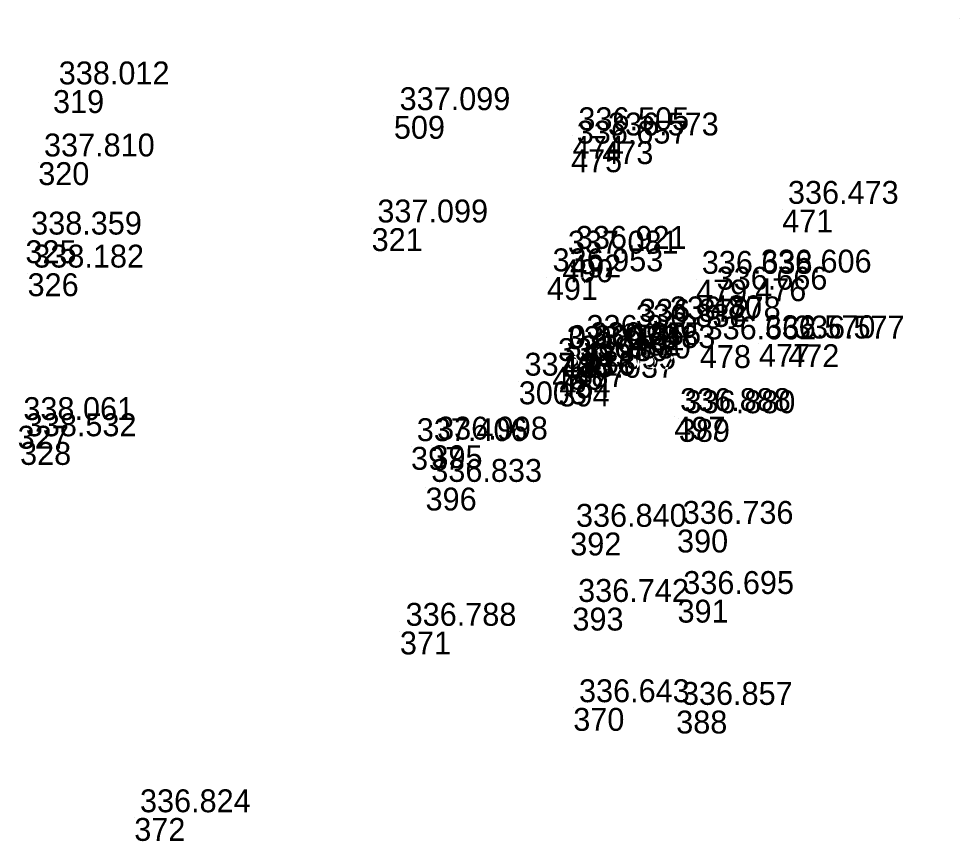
# Model space of a CAD drawing. Extents: x -829398 to -819400, y -1074439 to -1067977.
# Drawn here: x -820006.18 to -819956.91, y -1073099.39 to -1073056.29 of the extents above; entities that cross this region are included whole.
import ezdxf

# ---------------------------------------------------------------- set-up
doc = ezdxf.new("R2010")
doc.units = 0
for name, color, linetype in [('Vrstva 60', 7, 'Continuous'), ('Vrstva 61', 7, 'Continuous'), ('Čísla bodů_doměření_2012', 7, 'Continuous')]:
    doc.layers.add(name, color=color, linetype=linetype)

# ---------------------------------------------------------------- blocks, each defined once
blk = doc.blocks.new('BOD')
at = {"layer": 'Čísla bodů_doměření_2012'}
for p, q in [((-0.15, 0), (0.15, 0)), ((0, -0.15), (0, 0.15))]:
    blk.add_line(p, q, dxfattribs=at)

msp = doc.modelspace()

# ---------------------------------------------------------------- linework, layer by layer
at = {"layer": 'Vrstva 60'}
for p, q in [((-819956.912, -1073056.295), (-819956.912, -1073056.295)), ((-820004.383, -1073060.033), (-820004.383, -1073060.033)), ((-819986.527, -1073061.382), (-819986.527, -1073061.382)), ((-819977.162, -1073062.432), (-819977.162, -1073062.432)), ((-819975.611, -1073062.708), (-819975.611, -1073062.708)), ((-819977.246, -1073063.134), (-819977.246, -1073063.134)), ((-820005.157, -1073063.808), (-820005.157, -1073063.808)), ((-819966.183, -1073066.292), (-819966.183, -1073066.292)), ((-819987.693, -1073067.268), (-819987.693, -1073067.268)), ((-820005.829, -1073067.903), (-820005.829, -1073067.903)), ((-819977.294, -1073068.652), (-819977.294, -1073068.652)), ((-819977.712, -1073068.901), (-819977.712, -1073068.901)), ((-820005.717, -1073069.632), (-820005.717, -1073069.632)), ((-819978.515, -1073069.828), (-819978.515, -1073069.828)), ((-819970.696, -1073069.959), (-819970.696, -1073069.959)), ((-819967.601, -1073069.894), (-819967.601, -1073069.894)), ((-819969.919, -1073070.789), (-819969.919, -1073070.789)), ((-819974.151, -1073072.742), (-819974.151, -1073072.742)), ((-819973.984, -1073072.47), (-819973.984, -1073072.47)), ((-819972.366, -1073072.346), (-819972.366, -1073072.346)), ((-819976.735, -1073073.319), (-819976.735, -1073073.319)), ((-819976.533, -1073073.7), (-819976.533, -1073073.7)), ((-819970.499, -1073073.397), (-819970.499, -1073073.397)), ((-819967.404, -1073073.332), (-819967.404, -1073073.332)), ((-819965.871, -1073073.35), (-819965.871, -1073073.35)), ((-819977.774, -1073073.901), (-819977.774, -1073073.901)), ((-819978.232, -1073074.533), (-819978.232, -1073074.533)), ((-819977.073, -1073074.398), (-819977.073, -1073074.398)), ((-819977.854, -1073074.95), (-819977.854, -1073074.95)), ((-819979.983, -1073075.297), (-819979.983, -1073075.297)), ((-819977.899, -1073075.409), (-819977.899, -1073075.409)), ((-819971.834, -1073077.153), (-819971.834, -1073077.153)), ((-819971.597, -1073077.265), (-819971.597, -1073077.265)), ((-820006.11, -1073078.472), (-820006.11, -1073078.472)), ((-819985.627, -1073078.728), (-819985.627, -1073078.728)), ((-819984.561, -1073078.646), (-819984.561, -1073078.646)), ((-819984.868, -1073080.863), (-819984.868, -1073080.863)), ((-819971.694, -1073083.063), (-819971.694, -1073083.063)), ((-819977.288, -1073083.217), (-819977.288, -1073083.217)), ((-819971.667, -1073086.738), (-819971.667, -1073086.738)), ((-819977.174, -1073087.154), (-819977.174, -1073087.154)), ((-819986.211, -1073088.404), (-819986.211, -1073088.404)), ((-819977.129, -1073092.409), (-819977.129, -1073092.409)), ((-819971.737, -1073092.549), (-819971.737, -1073092.549)), ((-820000.128, -1073098.176), (-820000.128, -1073098.176))]:
    msp.add_line(p, q, dxfattribs=at)

# ---------------------------------------------------------------- block references
at = {"layer": 'Vrstva 60', "xscale": 0.010000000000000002, "yscale": 0.010000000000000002}
msp.add_blockref('BOD', (-819977.66, -1073073.85), dxfattribs=at)

# ---------------------------------------------------------------- texts
at = {"layer": 'Vrstva 60'}
for s, p in [('319', (-820004.383, -1073061.233)), ('509', (-819986.527, -1073062.582)), ('474', (-819977.162, -1073063.632)), ('473', (-819975.611, -1073063.908)), ('475', (-819977.246, -1073064.334)), ('320', (-820005.157, -1073065.008)), ('471', (-819966.183, -1073067.492)), ('321', (-819987.693, -1073068.468)), ('325', (-820005.829, -1073069.103)), ('490', (-819977.712, -1073070.101)), ('492', (-819977.294, -1073069.852)), ('326', (-820005.717, -1073070.832)), ('491', (-819978.515, -1073071.028)), ('479', (-819970.696, -1073071.159)), ('476', (-819967.601, -1073071.094)), ('480', (-819969.919, -1073071.989)), ('483', (-819972.366, -1073073.546)), ('482', (-819974.151, -1073073.942)), ('481', (-819973.984, -1073073.67)), ('489', (-819976.735, -1073074.519)), ('488', (-819976.533, -1073074.9)), ('478', (-819970.499, -1073074.597)), ('477', (-819967.404, -1073074.532)), ('472', (-819965.871, -1073074.55)), ('486', (-819977.774, -1073075.101)), ('123', (-819977.66, -1073075.05)), ('485', (-819978.232, -1073075.733)), ('487', (-819977.073, -1073075.598)), ('3003', (-819979.983, -1073076.497)), ('484', (-819977.854, -1073076.15)), ('394', (-819977.899, -1073076.609)), ('497', (-819971.834, -1073078.353)), ('389', (-819971.597, -1073078.465)), ('327', (-820006.237, -1073078.823)), ('328', (-820006.11, -1073079.672)), ('397', (-819985.627, -1073079.928)), ('395', (-819984.561, -1073079.846)), ('396', (-819984.868, -1073082.063)), ('390', (-819971.694, -1073084.263)), ('392', (-819977.288, -1073084.417)), ('391', (-819971.667, -1073087.938)), ('393', (-819977.174, -1073088.354)), ('371', (-819986.211, -1073089.604)), ('370', (-819977.129, -1073093.609)), ('388', (-819971.737, -1073093.749)), ('372', (-820000.128, -1073099.376))]:
    msp.add_text(s, height=1.2, dxfattribs=at).set_placement(p)
at = {"layer": 'Vrstva 61'}
for s, p in [('338.012', (-820004.083, -1073059.733)), ('337.099', (-819986.227, -1073061.082)), ('336.505', (-819976.862, -1073062.132)), ('336.573', (-819975.311, -1073062.408)), ('336.657', (-819976.946, -1073062.834)), ('337.810', (-820004.857, -1073063.508)), ('336.473', (-819965.883, -1073065.992)), ('337.099', (-819987.393, -1073066.968)), ('338.359', (-820005.529, -1073067.603)), ('337.081', (-819977.412, -1073068.601)), ('336.921', (-819976.994, -1073068.352)), ('338.182', (-820005.417, -1073069.332)), ('336.953', (-819978.215, -1073069.528)), ('336.606', (-819967.301, -1073069.594)), ('336.638', (-819970.396, -1073069.659)), ('336.666', (-819969.619, -1073070.489)), ('336.778', (-819972.066, -1073072.046)), ('336.838', (-819973.851, -1073072.442)), ('336.872', (-819973.684, -1073072.17)), ('336.860', (-819976.435, -1073073.019)), ('336.570', (-819967.104, -1073073.032)), ('336.577', (-819965.571, -1073073.05)), ('0.000', (-819977.36, -1073073.55)), ('336.855', (-819976.233, -1073073.4)), ('336.662', (-819970.199, -1073073.097)), ('336.978', (-819977.474, -1073073.601)), ('336.989', (-819977.932, -1073074.233)), ('336.830', (-819976.773, -1073074.098)), ('337.016', (-819979.683, -1073074.997)), ('337.055', (-819977.554, -1073074.65)), ('337.037', (-819977.599, -1073075.109)), ('336.888', (-819971.534, -1073076.853)), ('336.880', (-819971.297, -1073076.965)), ('338.061', (-820005.937, -1073077.323)), ('338.532', (-820005.81, -1073078.172)), ('337.406', (-819985.327, -1073078.428)), ('336.998', (-819984.261, -1073078.346)), ('336.833', (-819984.568, -1073080.563)), ('336.736', (-819971.394, -1073082.763)), ('336.840', (-819976.988, -1073082.917)), ('336.695', (-819971.367, -1073086.438)), ('336.742', (-819976.874, -1073086.854)), ('336.788', (-819985.911, -1073088.104)), ('336.643', (-819976.829, -1073092.109)), ('336.857', (-819971.437, -1073092.249)), ('336.824', (-819999.828, -1073097.876))]:
    msp.add_text(s, height=1.2, dxfattribs=at).set_placement(p)

doc.saveas('drawing.dxf')
